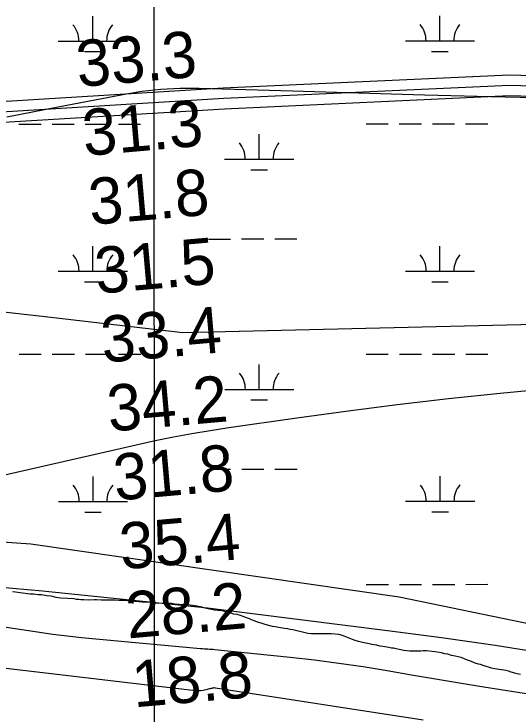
# Model space of a CAD drawing. Extents: x 3279314 to 3317160, y 734079 to 759431.
# Drawn here: x 3296365 to 3297094, y 754502 to 755514 of the extents above; entities that cross this region are included whole.
import ezdxf

# ---------------------------------------------------------------- set-up
doc = ezdxf.new("R2010")
doc.units = 0
for name, color, linetype in [('V-GRID-MAJR', 7, 'Continuous'), ('V-RIVR-RANG', 7, 'Continuous'), ('V-ROAD-CNTR', 7, 'Continuous'), ('V-SITE-VEGE', 7, 'Continuous'), ('V-TOPO-MAJR', 7, 'Continuous'), ('V-TOPO-MINR', 7, 'Continuous'), ('V-WETL-SWMP', 7, 'Continuous')]:
    doc.layers.add(name, color=color, linetype=linetype)

msp = doc.modelspace()

# ---------------------------------------------------------------- linework, layer by layer
at = {"layer": 'V-GRID-MAJR'}
msp.add_spline([(3296575.3, 739462.6), (3296572.6, 745521), (3296570, 751582.8), (3296567.4, 757644.7), (3296567.4, 757648)], degree=3, dxfattribs=at)
at = {"layer": 'V-ROAD-CNTR'}
for points in [[(3298526.4, 755424), (3298356.9, 755436.1), (3298173.9, 755447.6), (3298055.6, 755428.7), (3297945.6, 755408.2), (3297229.1, 755421.5), (3297081.5, 755425.7), (3296667.8, 755406.7), (3296196.8, 755377.9), (3295817.7, 755354.4), (3295668.1, 755343.2), (3295557.3, 755335.6), (3295397, 755308.2), (3295272, 755292.1), (3294900.4, 755235.6), (3294392.4, 755156.1), (3293985.6, 755086.3), (3293704.7, 755047.1)], [(3298525.3, 755409), (3298355.9, 755421.1), (3298174.6, 755432.5), (3298058.1, 755413.9), (3297946.9, 755393.2), (3297228.7, 755406.5), (3297081.7, 755410.6), (3296668.6, 755391.7), (3296197.7, 755362.9), (3295818.8, 755339.4), (3295669.2, 755328.2), (3295559, 755320.7), (3295399.2, 755293.4), (3295274.1, 755277.2), (3294902.7, 755220.8), (3294394.9, 755141.3), (3293987.9, 755071.5), (3293706.7, 755032.2)], [(3298525.3, 755409), (3298355.9, 755421.1), (3298174.6, 755432.5), (3298058.1, 755413.9), (3297946.9, 755393.2), (3297228.7, 755406.5), (3297081.7, 755410.6), (3296668.6, 755391.7), (3296197.7, 755362.9), (3295818.8, 755339.4), (3295669.2, 755328.2), (3295559, 755320.7), (3295399.2, 755293.4), (3295274.1, 755277.2), (3294902.7, 755220.8), (3294394.9, 755141.3), (3293987.9, 755071.5), (3293706.7, 755032.2)], [(3298524.2, 755394.1), (3298354.8, 755406.2), (3298175.3, 755417.4), (3298060.7, 755399.1), (3297948.1, 755378.2), (3297228.4, 755391.5), (3297081.8, 755395.6), (3296669.4, 755376.7), (3296198.6, 755347.9), (3295819.8, 755324.4), (3295670.2, 755313.3), (3295560.8, 755305.7), (3295401.4, 755278.6), (3295276.2, 755262.4), (3294905, 755205.9), (3294397.3, 755126.5), (3293990.2, 755056.7), (3293708.8, 755017.4)]]:
    msp.add_lwpolyline(points, dxfattribs=at)
at = {"layer": 'V-SITE-VEGE'}
for p, q in [((3296367.4, 754678.4), (3296362.9, 754679.1)), ((3296374.3, 754677.7), (3296367.4, 754678.4)), ((3296384.8, 754676), (3296374.3, 754677.7)), ((3296388.5, 754675.6), (3296384.8, 754676)), ((3296393.3, 754675.5), (3296388.5, 754675.6)), ((3296400.2, 754674.8), (3296393.3, 754675.5)), ((3296405, 754674.4), (3296400.2, 754674.8)), ((3296412.4, 754673.3), (3296405, 754674.4)), ((3296419, 754672.6), (3296412.4, 754673.3)), ((3296426.1, 754671), (3296419, 754672.6)), ((3296432.9, 754670), (3296426.1, 754671)), ((3296452.3, 754668.7), (3296432.9, 754670)), ((3296455.7, 754668), (3296452.3, 754668.7)), ((3296458.8, 754667.9), (3296455.7, 754668)), ((3296462, 754667.6), (3296458.8, 754667.9)), ((3296466.2, 754667.5), (3296462, 754667.6)), ((3296473.1, 754667), (3296466.2, 754667.5)), ((3296481.4, 754667.4), (3296473.1, 754667)), ((3296484.5, 754667.3), (3296481.4, 754667.4)), ((3296491.4, 754666.9), (3296484.5, 754667.3)), ((3296498.8, 754667), (3296491.4, 754666.9)), ((3296506.2, 754666.8), (3296498.8, 754667)), ((3296511.6, 754667), (3296506.2, 754666.8)), ((3296516.8, 754666.6), (3296511.6, 754667)), ((3296523.9, 754666.4), (3296516.8, 754666.6)), ((3296540.1, 754664.9), (3296523.9, 754666.4)), ((3296545.6, 754664.7), (3296540.1, 754664.9)), ((3296550.7, 754664), (3296545.6, 754664.7)), ((3296563.2, 754663.7), (3296550.7, 754664)), ((3296568.6, 754662.5), (3296563.2, 754663.7)), ((3296584.6, 754662.1), (3296568.6, 754662.5)), ((3296588, 754662.3), (3296584.6, 754662.1)), ((3296593.5, 754661.9), (3296588, 754662.3)), ((3296599.1, 754660.9), (3296593.5, 754661.9)), ((3296603.4, 754660.5), (3296599.1, 754660.9)), ((3296608.3, 754660.1), (3296603.4, 754660.5)), ((3296613.4, 754660), (3296608.3, 754660.1)), ((3296619.9, 754659.5), (3296613.4, 754660)), ((3296623.9, 754659.1), (3296619.9, 754659.5)), ((3296629.3, 754658.2), (3296623.9, 754659.1)), ((3296634.8, 754657.5), (3296629.3, 754658.2)), ((3296639.6, 754655.9), (3296634.8, 754657.5)), ((3296643.3, 754655), (3296639.6, 754655.9)), ((3296650.6, 754653.6), (3296643.3, 754655)), ((3296654.9, 754652.7), (3296650.6, 754653.6)), ((3296665.7, 754651.3), (3296654.9, 754652.7)), ((3296675.4, 754649.1), (3296665.7, 754651.3)), ((3296683, 754646.9), (3296675.4, 754649.1)), ((3296687.9, 754646.2), (3296683, 754646.9)), ((3296692.7, 754644.9), (3296687.9, 754646.2)), ((3296698.9, 754642.5), (3296692.7, 754644.9)), ((3296705.7, 754640.1), (3296698.9, 754642.5)), ((3296708.5, 754638.6), (3296705.7, 754640.1)), ((3296713.9, 754636.4), (3296708.5, 754638.6)), ((3296717.3, 754634.9), (3296713.9, 754636.4)), ((3296722.4, 754633.7), (3296717.3, 754634.9)), ((3296728.1, 754631.8), (3296722.4, 754633.7)), ((3296733.8, 754630.5), (3296728.1, 754631.8)), ((3296738.9, 754629), (3296733.8, 754630.5)), ((3296742.3, 754628.3), (3296738.9, 754629)), ((3296745.4, 754628), (3296742.3, 754628.3)), ((3296753.4, 754626.3), (3296745.4, 754628)), ((3296756.5, 754626), (3296753.4, 754626.3)), ((3296761, 754625.3), (3296756.5, 754626)), ((3296764.7, 754624.4), (3296761, 754625.3)), ((3296768.1, 754624), (3296764.7, 754624.4)), ((3296786, 754619.6), (3296768.1, 754624)), ((3296790, 754618.9), (3296786, 754619.6)), ((3296794.6, 754618.5), (3296790, 754618.9)), ((3296807.7, 754618.2), (3296794.6, 754618.5)), ((3296813.4, 754618.3), (3296807.7, 754618.2)), ((3296823.7, 754618.1), (3296813.4, 754618.3)), ((3296834.8, 754617.3), (3296823.7, 754618.1)), ((3296840.2, 754616), (3296834.8, 754617.3)), ((3296847.5, 754613.2), (3296840.2, 754616)), ((3296854.6, 754610.2), (3296847.5, 754613.2)), ((3296858.6, 754608.7), (3296854.6, 754610.2)), ((3296863.4, 754607.2), (3296858.6, 754608.7)), ((3296869.1, 754605.6), (3296863.4, 754607.2)), ((3296878.7, 754603.9), (3296869.1, 754605.6)), ((3296882.7, 754603), (3296878.7, 754603.9)), ((3296889.5, 754601.7), (3296882.7, 754603)), ((3296894.4, 754600.4), (3296889.5, 754601.7)), ((3296898.6, 754600), (3296894.4, 754600.4)), ((3296906.9, 754598.7), (3296898.6, 754600)), ((3296910.9, 754597.7), (3296906.9, 754598.7)), ((3296914, 754597.4), (3296910.9, 754597.7)), ((3296917.7, 754596.7), (3296914, 754597.4)), ((3296929, 754594.4), (3296917.7, 754596.7)), ((3296937.6, 754593.4), (3296929, 754594.4)), ((3296950.1, 754593.1), (3296937.6, 754593.4)), ((3296953.3, 754593.3), (3296950.1, 754593.1)), ((3296956.7, 754593.8), (3296953.3, 754593.3)), ((3296961.6, 754593.7), (3296956.7, 754593.8)), ((3296969.8, 754592.9), (3296961.6, 754593.7)), ((3296973.8, 754592.2), (3296969.8, 754592.9)), ((3296977.2, 754591.9), (3296973.8, 754592.2)), ((3296983.2, 754590.9), (3296977.2, 754591.9)), ((3296987.5, 754589.6), (3296983.2, 754590.9)), ((3296992.3, 754588.7), (3296987.5, 754589.6)), ((3296997.7, 754587.1), (3296992.3, 754588.7)), ((3297003.1, 754586.1), (3296997.7, 754587.1)), ((3297011.6, 754583.9), (3297003.1, 754586.1)), ((3297020.9, 754580.3), (3297011.6, 754583.9)), ((3297026.6, 754578.4), (3297020.9, 754580.3)), ((3297032, 754576), (3297026.6, 754578.4)), ((3297036.8, 754574.5), (3297032, 754576)), ((3297039.9, 754573.8), (3297036.8, 754574.5)), ((3297043.6, 754572.3), (3297039.9, 754573.8)), ((3297055.8, 754568.6), (3297043.6, 754572.3)), ((3297059.7, 754567.6), (3297055.8, 754568.6)), ((3297066.9, 754566.6), (3297059.7, 754567.6)), ((3297070, 754566.2), (3297066.9, 754566.6)), ((3297073.4, 754565.6), (3297070, 754566.2)), ((3297076.5, 754565.2), (3297073.4, 754565.6)), ((3297080.2, 754564.3), (3297076.5, 754565.2)), ((3297083.9, 754562.8), (3297080.2, 754564.3)), ((3297089.3, 754561.5), (3297083.9, 754562.8)), ((3297092.7, 754560.6), (3297089.3, 754561.5)), ((3297097.5, 754559.6), (3297092.7, 754560.6))]:
    msp.add_line(p, q, dxfattribs=at)
at = {"layer": 'V-TOPO-MAJR'}
for p, q in [((3296406.2, 754680.1), (3296311.5, 754688.6)), ((3296645, 754655.2), (3296406.2, 754680.1)), ((3296905.1, 754622.8), (3296645, 754655.2)), ((3296983.1, 754612.4), (3296905.1, 754622.8)), ((3297060.9, 754601.3), (3296983.1, 754612.4)), ((3297138.7, 754589.1), (3297060.9, 754601.3))]:
    msp.add_line(p, q, dxfattribs=at)
at = {"layer": 'V-TOPO-MINR'}
for p, q in [((3296577.5, 755404.9), (3296549.9, 755401.8)), ((3296605.2, 755406.3), (3296577.5, 755404.9)), ((3296633, 755406.4), (3296605.2, 755406.3)), ((3296767.9, 755402.3), (3296633, 755406.4)), ((3296522.4, 755397.4), (3296428.8, 755379.3)), ((3296549.9, 755401.8), (3296522.4, 755397.4)), ((3296863.3, 755399.5), (3296767.9, 755402.3)), ((3296958.6, 755396.9), (3296863.3, 755399.5)), ((3297054, 755394.4), (3296958.6, 755396.9)), ((3297149.3, 755392.1), (3297054, 755394.4)), ((3296428.8, 755379.3), (3296354.7, 755364.8)), ((3296304.1, 755089.1), (3296405.8, 755077.3)), ((3296405.8, 755077.3), (3296609.1, 755053.6)), ((3296609.1, 755053.6), (3297366.8, 755072)), ((3297350, 754992.9), (3297068, 754965.4)), ((3296993.5, 754957.7), (3296919.1, 754949.2)), ((3297068, 754965.4), (3296993.5, 754957.7)), ((3296919.1, 754949.2), (3296844.8, 754939.7)), ((3296844.8, 754939.7), (3296770.6, 754929.5)), ((3296770.6, 754929.5), (3296675.6, 754915.8)), ((3296622.4, 754907.3), (3296595.9, 754902.3)), ((3296649, 754911.7), (3296622.4, 754907.3)), ((3296675.6, 754915.8), (3296649, 754911.7)), ((3296569.5, 754897), (3295850.3, 754733.3)), ((3296595.9, 754902.3), (3296569.5, 754897)), ((3296627.5, 754536.1), (3295089.6, 754716.6)), ((3296421.3, 754617.2), (3296075.8, 754668.7)), ((3296462.7, 754612.7), (3296421.3, 754617.2)), ((3296635, 754596.7), (3296462.7, 754612.7)), ((3296637.6, 754596.5), (3296635, 754596.7)), ((3296640.1, 754596.3), (3296637.6, 754596.5)), ((3296642.7, 754596.1), (3296640.1, 754596.3)), ((3296645.3, 754595.9), (3296642.7, 754596.1)), ((3296647.8, 754595.8), (3296645.3, 754595.9)), ((3296650.4, 754595.6), (3296647.8, 754595.8)), ((3296653, 754595.4), (3296650.4, 754595.6)), ((3296655.5, 754595.1), (3296653, 754595.4)), ((3296764.5, 754584), (3296655.5, 754595.1)), ((3296799.7, 754580), (3296764.5, 754584)), ((3296834.8, 754575.6), (3296799.7, 754580)), ((3296869.8, 754570.4), (3296834.8, 754575.6)), ((3296904.8, 754564.7), (3296869.8, 754570.4)), ((3296939.7, 754558.7), (3296904.8, 754564.7)), ((3296974.6, 754552.8), (3296939.7, 754558.7)), ((3297009.5, 754547), (3296974.6, 754552.8)), ((3297044.5, 754541.3), (3297009.5, 754547)), ((3296631.3, 754535.9), (3296627.5, 754536.1)), ((3296635, 754536), (3296631.3, 754535.9)), ((3296638.8, 754536.5), (3296635, 754536)), ((3296642.5, 754537.3), (3296638.8, 754536.5)), ((3296647.7, 754538.7), (3296642.5, 754537.3)), ((3296648.8, 754538.9), (3296647.7, 754538.7)), ((3296649.9, 754539.2), (3296648.8, 754538.9)), ((3296651, 754539.5), (3296649.9, 754539.2)), ((3296652.1, 754539.7), (3296651, 754539.5)), ((3296653.1, 754539.9), (3296652.1, 754539.7)), ((3296654.2, 754540), (3296653.1, 754539.9)), ((3296655.3, 754540), (3296654.2, 754540)), ((3296656.4, 754539.9), (3296655.3, 754540)), ((3296956.8, 754493.4), (3296656.4, 754539.9)), ((3297183.4, 754519), (3297044.5, 754541.3))]:
    msp.add_line(p, q, dxfattribs=at)
at = {"layer": 'V-WETL-SWMP'}
for p, q in [((3296479.1, 755475), (3296479, 755511)), ((3296981, 755475.2), (3296980.9, 755511.2)), ((3296429.1, 755475), (3296529.1, 755475)), ((3296931, 755475.2), (3297031, 755475.3)), ((3296467.1, 755459.6), (3296491.1, 755459.6)), ((3296969, 755459.8), (3296993, 755459.8)), ((3296372.3, 755354.9), (3296404.3, 755354.9)), ((3296420.3, 755354.9), (3296452.3, 755354.9)), ((3296468.3, 755354.9), (3296500.3, 755354.9)), ((3296516.3, 755354.9), (3296548.3, 755355)), ((3296874.2, 755355.1), (3296906.2, 755355.1)), ((3296922.2, 755355.1), (3296954.2, 755355.2)), ((3296970.2, 755355.2), (3297002.2, 755355.2)), ((3297018.2, 755355.2), (3297050.2, 755355.2)), ((3296719.6, 755304.3), (3296719.6, 755340.3)), ((3296669.6, 755304.3), (3296769.6, 755304.3)), ((3296707.6, 755288.9), (3296731.6, 755288.9)), ((3296646.3, 755188.8), (3296678.3, 755188.8)), ((3296694.3, 755188.9), (3296726.3, 755188.9)), ((3296742.3, 755188.9), (3296774.3, 755188.9)), ((3296479.2, 755142.3), (3296479.2, 755178.3)), ((3296981.1, 755142.6), (3296981.1, 755178.6)), ((3296429.2, 755142.3), (3296529.2, 755142.3)), ((3296931.1, 755142.5), (3297031.1, 755142.6)), ((3296467.2, 755126.9), (3296491.2, 755126.9)), ((3296969.1, 755127.1), (3296993.1, 755127.1)), ((3296372.4, 755022.2), (3296404.4, 755022.2)), ((3296420.4, 755022.2), (3296452.4, 755022.2)), ((3296468.4, 755022.2), (3296500.4, 755022.3)), ((3296516.4, 755022.3), (3296548.4, 755022.3)), ((3296874.4, 755022.4), (3296906.4, 755022.5)), ((3296922.4, 755022.5), (3296954.4, 755022.5)), ((3296970.4, 755022.5), (3297002.4, 755022.5)), ((3297018.4, 755022.5), (3297050.4, 755022.5)), ((3296719.8, 754971.6), (3296719.8, 755007.6)), ((3296669.8, 754971.6), (3296769.8, 754971.6)), ((3296707.8, 754956.2), (3296731.8, 754956.2)), ((3296646.4, 754856.2), (3296678.4, 754856.2)), ((3296694.4, 754856.2), (3296726.4, 754856.2)), ((3296742.4, 754856.2), (3296774.4, 754856.2)), ((3296479.4, 754809.6), (3296479.4, 754845.6)), ((3296981.3, 754809.9), (3296981.3, 754845.9)), ((3296429.4, 754809.6), (3296529.4, 754809.7)), ((3296931.3, 754809.9), (3297031.3, 754809.9)), ((3296389.6, 754747.7), (3295826.3, 754786.1)), ((3296389.6, 754747.7), (3295826.3, 754786.1)), ((3296467.4, 754794.2), (3296491.4, 754794.2)), ((3296969.3, 754794.5), (3296993.3, 754794.5)), ((3296921.9, 754671.4), (3296389.6, 754747.7)), ((3296921.9, 754671.4), (3296389.6, 754747.7)), ((3296874.5, 754689.8), (3296906.5, 754689.8)), ((3296922.5, 754689.8), (3296954.5, 754689.8)), ((3296970.5, 754689.8), (3297002.5, 754689.8)), ((3297018.5, 754689.8), (3297050.5, 754689.9)), ((3297312.5, 754590.5), (3296921.9, 754671.4)), ((3297312.5, 754590.5), (3296921.9, 754671.4))]:
    msp.add_line(p, q, dxfattribs=at)
for centre, start, end in [((3296423.8, 755475.4), 359.2573, 40.801), ((3296534.3, 755475.5), 139.2573, 180.801), ((3296925.7, 755475.7), 359.2573, 40.801), ((3297036.2, 755475.7), 139.2573, 180.801), ((3296664.4, 755304.7), 359.2573, 40.801), ((3296774.9, 755304.8), 139.2573, 180.801), ((3296424, 755142.8), 359.2573, 40.801), ((3296534.5, 755142.8), 139.2573, 180.801), ((3296925.9, 755143), 359.2573, 40.801), ((3297036.4, 755143.1), 139.2573, 180.801), ((3296664.5, 754972.1), 359.2573, 40.801), ((3296775, 754972.1), 139.2573, 180.801), ((3296424.2, 754810.1), 359.2573, 40.801), ((3296534.6, 754810.1), 139.2573, 180.801), ((3296926.1, 754810.3), 359.2573, 40.801), ((3297036.5, 754810.4), 139.2573, 180.801)]:
    msp.add_arc(centre, 35.2, start, end, dxfattribs=at)

# ---------------------------------------------------------------- texts
at = {"layer": 'V-RIVR-RANG'}
for s, p in [('33.3', (3296457.9, 755408.3)), ('31.3', (3296466.9, 755308.7)), ('31.8', (3296475.9, 755209.1)), ('31.5', (3296484.8, 755109.5)), ('33.4', (3296493.8, 755009.9)), ('34.2', (3296502.8, 754910.3)), ('31.8', (3296511.8, 754810.7)), ('35.4', (3296520.7, 754711.1)), ('28.2', (3296529.7, 754611.5)), ('18.8', (3296538.7, 754511.9))]:
    msp.add_text(s, height=67, rotation=5.0083, dxfattribs=at).set_placement(p)

doc.saveas('drawing.dxf')
